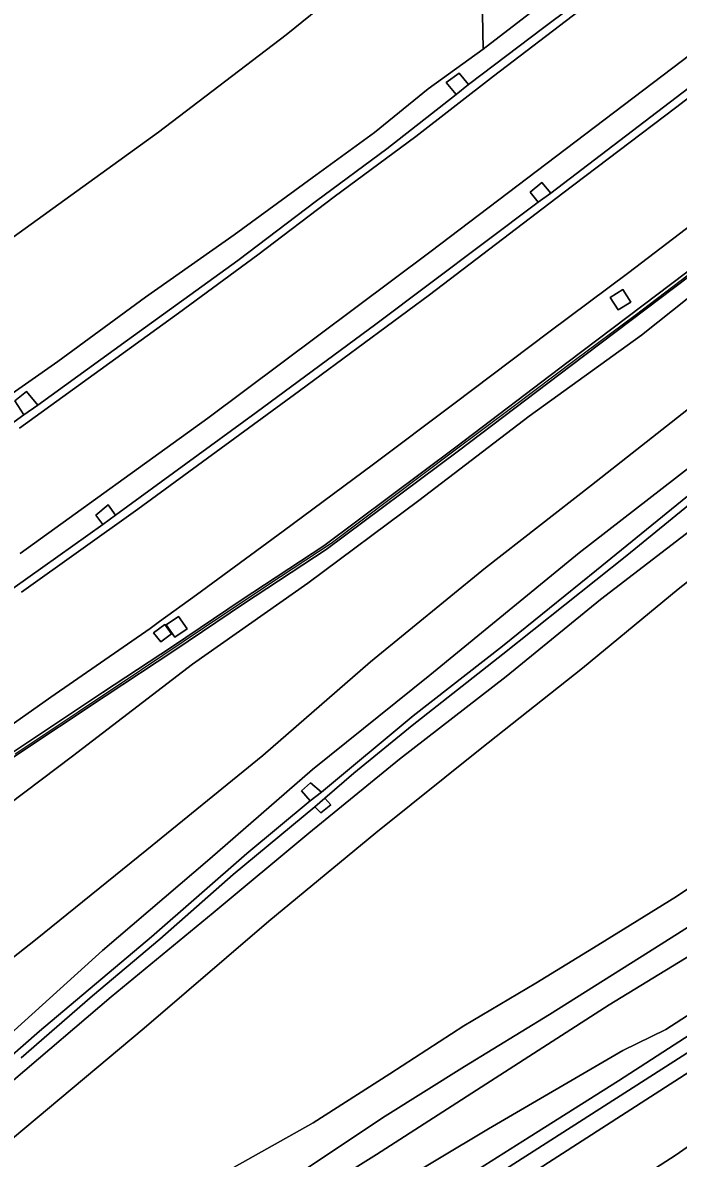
# Model space of a CAD drawing. Extents: x 157767 to 159172, y 387839 to 389425.
# Drawn here: x 158017.5 to 158090.2, y 388948.5 to 389074.4 of the extents above; entities that cross this region are included whole.
import ezdxf

# ---------------------------------------------------------------- set-up
doc = ezdxf.new("R2010")
doc.units = 0
for name, color, linetype in [('IMGEO_Berm_gesloten', 7, 'Continuous'), ('IMGEO_Berm_groen', 7, 'Continuous'), ('IMGEO_Geluidsscherm', 7, 'Continuous'), ('IMGEO_Gemengd_bos', 7, 'Continuous'), ('IMGEO_Grasland_overig', 7, 'Continuous'), ('IMGEO_Groenvoorziening', 7, 'Continuous'), ('IMGEO_Loofbos', 7, 'Continuous'), ('IMGEO_Muur', 7, 'Continuous'), ('IMGEO_Oever', 7, 'Continuous'), ('IMGEO_Rijbaan_autosnelweg', 7, 'Continuous'), ('IMGEO_Struiken', 7, 'Continuous'), ('IMGEO_Terreindeel_gesloten', 7, 'Continuous'), ('IMGEO_Waterloop', 7, 'Continuous')]:
    doc.layers.add(name, color=color, linetype=linetype)

msp = doc.modelspace()

# ---------------------------------------------------------------- linework, layer by layer
at = {"layer": 'IMGEO_Berm_gesloten'}
for points in [[(158065.58, 389066.45), (158066.92, 389067.59), (158065.91, 389068.85), (158064.44, 389067.78)], [(158026.42, 389018.79), (158027.83, 389019.82), (158026.99, 389020.98), (158025.64, 389019.84)]]:
    msp.add_lwpolyline(points, close=True, dxfattribs=at)
at = {"layer": 'IMGEO_Berm_groen'}
for points in [[(158178.6, 389154.9), (158169.64, 389148.29), (158153.3, 389136.1), (158137.7, 389124.16), (158128.85, 389117.74), (158120.94, 389111.24), (158111.76, 389104.7), (158102.44, 389097.68), (158093.68, 389091.07), (158084.85, 389084.16), (158076.57, 389077.69), (158068.57, 389071.48), (158062.47, 389067.11), (158056.51, 389062.26), (158049.59, 389057.23), (158040.95, 389050.9), (158031.15, 389044), (158021.43, 389036.86), (158011, 389029.58)], [(158016.17, 388993.37), (158026.38, 389000.17), (158034.13, 389005.27), (158041.72, 389010.41), (158050.88, 389016.45), (158065.53, 389027.38), (158077.99, 389036.82), (158097.64, 389051.68), (158109.97, 389061.19), (158121.95, 389070.38), (158133.02, 389078.91), (158149.24, 389091.5), (158164.31, 389102.98), (158181.47, 389115.96)], [(158013.07, 389009.35), (158026.42, 389018.79), (158025.64, 389019.84), (158026.99, 389020.98), (158027.83, 389019.82), (158043.41, 389031.21), (158056.67, 389041.02), (158074.66, 389054.54), (158073.76, 389055.64), (158075.06, 389056.73), (158076.04, 389055.52), (158094.77, 389069.84), (158112.96, 389083.82), (158122.49, 389091.21), (158121.35, 389092.52), (158116.07, 389088.45), (158115.38, 389089.15), (158105.04, 389081.22), (158085.29, 389066.16), (158062.64, 389048.97), (158038.05, 389030.57), (158017.24, 389015.6)], [(158013.85, 389028.23), (158017.64, 389030.94), (158016.64, 389032.51), (158017.96, 389033.55), (158019.19, 389032.03), (158029.14, 389039.23), (158041.36, 389048.08), (158050.07, 389054.69), (158057.88, 389060.46), (158065.58, 389066.45), (158064.44, 389067.78), (158065.91, 389068.85), (158066.92, 389067.59), (158075.28, 389073.89), (158084.17, 389080.57)], [(158124.84, 389077.41), (158109.75, 389065.86), (158098.1, 389056.98), (158084.69, 389046.75), (158075.82, 389040.12), (158065.29, 389032.18), (158056.39, 389025.47), (158046.38, 389018.07), (158036.8, 389010.99), (158032.68, 389008.04), (158031.65, 389007.26), (158020.64, 388999.66), (158010.94, 388992.83)]]:
    msp.add_lwpolyline(points, dxfattribs=at)
for points in [[(158084.04, 389044.85), (158084.93, 389043.45), (158083.51, 389042.58), (158082.64, 389043.98)], [(158034.8, 389008.61), (158035.76, 389007.23), (158034.37, 389006.31), (158033.44, 389007.68)], [(158034, 389006.66), (158032.84, 389005.78), (158032.04, 389006.79), (158033.28, 389007.7)], [(158034, 389006.66), (158033.28, 389007.7), (158032.04, 389006.79), (158032.84, 389005.78)]]:
    msp.add_lwpolyline(points, close=True, dxfattribs=at)
at = {"layer": 'IMGEO_Geluidsscherm'}
msp.add_lwpolyline([(158132.06, 389077.86), (158125.41, 389072.72), (158118.78, 389067.55), (158112.09, 389062.46), (158105.41, 389057.31), (158098.74, 389052.18), (158092.06, 389047.04), (158085.38, 389041.98), (158078.65, 389036.93), (158071.89, 389031.86), (158065.17, 389026.81), (158058.44, 389021.76), (158051.7, 389016.69), (158044.68, 389012.07), (158037.67, 389007.38), (158030.69, 389002.69), (158023.69, 388998), (158016.68, 388993.34)], dxfattribs=at)
at = {"layer": 'IMGEO_Gemengd_bos'}
for points in [[(158191.01, 389019.55), (158150.37, 388994.82), (158115.22, 388973.44), (158056.3, 388935.49), (158004.87, 388903.87)], [(158000, 388893.29), (158031.39, 388912.92), (158051.31, 388924.84), (158070.14, 388936.12), (158089.93, 388948.93), (158099.41, 388955.52), (158110.48, 388963.21), (158128.39, 388974.86), (158142.47, 388983.06), (158155.27, 388990.12), (158169.71, 389000)]]:
    msp.add_lwpolyline(points, dxfattribs=at)
at = {"layer": 'IMGEO_Grasland_overig'}
for points in [[(158008.97, 388982.51), (158023.03, 388993.12), (158036.36, 389003.31), (158049.12, 389012.3), (158061.44, 389021.45), (158073.66, 389030.8), (158086.1, 389039.78), (158098.23, 389049.44), (158110.95, 389059.05), (158122.96, 389068.28), (158135.23, 389077.83), (158147.73, 389087.44), (158158.93, 389096.22), (158172.31, 389106.39), (158186.02, 389116.66)], [(158181.77, 389115.56), (158164.61, 389102.58), (158149.55, 389091.1), (158133.32, 389078.51), (158122.25, 389069.98), (158110.28, 389060.8), (158097.94, 389051.29), (158078.29, 389036.42), (158065.83, 389026.98), (158051.17, 389016.04), (158042, 389009.99), (158034.4, 389004.85), (158026.65, 388999.75), (158016.45, 388992.96)], [(158183.91, 389102.32), (158171.32, 389092.58), (158162.09, 389085.7), (158156.69, 389082.5), (158152.44, 389080.61), (158148.86, 389078.33), (158145.35, 389075.81), (158142.72, 389073.26), (158141.6, 389069.93), (158130.89, 389061.42), (158118.86, 389052.43), (158106.06, 389042.79), (158093.37, 389033.26), (158080.55, 389023.14), (158068.82, 389014.01), (158056.06, 389003.56), (158044.14, 388993.19), (158031.3, 388982.72), (158018.93, 388972.74), (158006.16, 388962.69)], [(158015.82, 388962), (158026.38, 388971.58), (158038.26, 388981.74), (158049.65, 388991.62), (158062.65, 389002.09), (158079.21, 389015.64), (158093.14, 389026.49)], [(158093.14, 389026.49), (158079.21, 389015.64), (158062.65, 389002.09), (158049.65, 388991.62), (158038.26, 388981.74), (158026.38, 388971.58), (158015.82, 388962)], [(158017.37, 388959.68), (158025.28, 388966.55), (158032.73, 388972.84), (158040.84, 388980), (158049.9, 388987.48), (158051.01, 388988.45), (158054.21, 388991.24), (158060.7, 388996.5), (158070.72, 389004.44), (158084.47, 389015.35), (158097.32, 389025.84)], [(158097.32, 389025.84), (158084.47, 389015.35), (158070.72, 389004.44), (158060.7, 388996.5), (158054.21, 388991.24), (158051.01, 388988.45), (158051.66, 388987.73), (158050.58, 388986.82), (158049.9, 388987.48), (158040.84, 388980), (158032.73, 388972.84), (158025.28, 388966.55), (158017.37, 388959.68)], [(158016.41, 388950.71), (158030.99, 388962.96), (158044.82, 388974.81), (158056.66, 388984.62), (158068.22, 388993.89), (158079.57, 389002.87), (158090.16, 389011.64), (158106.55, 389024.54)], [(158092.77, 389023.23), (158081.1, 389013.75), (158070.7, 389005.32), (158060.81, 388997.59), (158050.63, 388989.14), (158049.38, 388988.18), (158042.37, 388982.34), (158031.8, 388973.1), (158019.38, 388962.64), (158003.94, 388949.09)], [(158003.94, 388949.09), (158019.38, 388962.64), (158031.8, 388973.1), (158042.37, 388982.34), (158049.38, 388988.18), (158048.42, 388989.26), (158049.43, 388990.17), (158050.63, 388989.14), (158060.81, 388997.59), (158070.7, 389005.32), (158081.1, 389013.75), (158092.77, 389023.23)], [(158094.11, 389020.14), (158081.55, 389010.5), (158071.1, 389001.93), (158059.27, 388992.79), (158049.24, 388984.59), (158038.63, 388975.76), (158027.32, 388966.44), (158016.5, 388957.18)], [(158016.5, 388957.18), (158027.32, 388966.44), (158038.63, 388975.76), (158049.24, 388984.59), (158059.27, 388992.79), (158071.1, 389001.93), (158081.55, 389010.5), (158094.11, 389020.14)], [(158004.87, 388903.87), (158056.3, 388935.49), (158115.22, 388973.44), (158150.37, 388994.82), (158191.01, 389019.55)], [(158174.64, 389011.52), (158142.85, 388992.13), (158104.35, 388968.65), (158057.28, 388938.52), (158050.73, 388934.52), (158044.17, 388930.52), (158037.6, 388926.54), (158031.02, 388922.57), (158024.52, 388918.67), (158017.83, 388914.68), (158011.26, 388910.69)], [(158098.68, 388983.45), (158089.96, 388977.56), (158081.26, 388972.17), (158074.4, 388967.94), (158066.42, 388963.21), (158058.21, 388957.9), (158049.72, 388952.45), (158040.97, 388947.54)], [(158047.41, 388946.37), (158057.68, 388953.21), (158066.49, 388958.71), (158075.9, 388964.49), (158086.87, 388971.4), (158095.94, 388977.11)]]:
    msp.add_lwpolyline(points, dxfattribs=at)
at = {"layer": 'IMGEO_Groenvoorziening'}
for points in [[(158011, 389029.58), (158021.43, 389036.86), (158031.15, 389044), (158040.95, 389050.9), (158049.59, 389057.23), (158056.51, 389062.26), (158062.47, 389067.11), (158068.57, 389071.48), (158068.4, 389079.34), (158068.24, 389086.84), (158068.24, 389087.47), (158064.77, 389085.86), (158063.79, 389086.8), (158060.79, 389084.5), (158046.71, 389073.08), (158032.59, 389062.29), (158016.48, 389050.66)], [(158182.44, 389017.79), (158173.29, 389012.45), (158167.97, 389008.68), (158160.61, 389004.29), (158123.74, 388981.6), (158108.82, 388972.71), (158101.49, 388968.48), (158097.07, 388965.83), (158092.13, 388962.66), (158083.56, 388957.13), (158073.65, 388950.87), (158065.93, 388946), (158061.01, 388942.95), (158049.13, 388935.1), (158040.55, 388929.65), (158031.1, 388923.66), (158023.38, 388919.41), (158018.58, 388916.32), (158009.45, 388910.88)], [(158011.26, 388910.69), (158017.83, 388914.68), (158024.52, 388918.67), (158031.02, 388922.57), (158037.6, 388926.54), (158044.17, 388930.52), (158050.73, 388934.52), (158057.28, 388938.52), (158104.35, 388968.65), (158142.85, 388992.13), (158174.64, 389011.52)]]:
    msp.add_lwpolyline(points, dxfattribs=at)
at = {"layer": 'IMGEO_Loofbos'}
msp.add_lwpolyline([(158273.66, 389065.69), (158234.75, 389042.63), (158217.22, 389033.22), (158192.75, 389015.77), (158169.71, 389000), (158155.27, 388990.12), (158142.47, 388983.06), (158128.39, 388974.86), (158110.48, 388963.21), (158099.41, 388955.52), (158089.93, 388948.93), (158070.14, 388936.12), (158051.31, 388924.84), (158031.39, 388912.92), (158000, 388893.29), (157978.58, 388880.1), (157977.71, 388872.9)], dxfattribs=at)
at = {"layer": 'IMGEO_Muur'}
for points in [[(158181.47, 389115.96), (158164.31, 389102.98), (158149.24, 389091.5), (158133.02, 389078.91), (158121.95, 389070.38), (158109.97, 389061.19), (158097.64, 389051.68), (158077.99, 389036.82), (158065.53, 389027.38), (158050.88, 389016.45), (158041.72, 389010.41), (158034.13, 389005.27), (158026.38, 389000.17), (158016.17, 388993.37)], [(158016.45, 388992.96), (158026.65, 388999.75), (158034.4, 389004.85), (158042, 389009.99), (158051.17, 389016.04), (158065.83, 389026.98), (158078.29, 389036.42), (158097.94, 389051.29), (158110.28, 389060.8), (158122.25, 389069.98), (158133.32, 389078.51), (158149.55, 389091.1), (158164.61, 389102.58), (158181.77, 389115.56)]]:
    msp.add_lwpolyline(points, dxfattribs=at)
at = {"layer": 'IMGEO_Oever'}
for points in [[(158009.45, 388910.88), (158018.58, 388916.32), (158023.38, 388919.41), (158031.1, 388923.66), (158040.55, 388929.65), (158049.13, 388935.1), (158061.01, 388942.95), (158065.93, 388946), (158073.65, 388950.87), (158083.56, 388957.13), (158092.13, 388962.66), (158097.07, 388965.83), (158101.49, 388968.48), (158108.82, 388972.71), (158123.74, 388981.6), (158160.61, 389004.29), (158167.97, 389008.68), (158173.29, 389012.45), (158182.44, 389017.79)], [(158174.12, 389016.59), (158168.89, 389013.03), (158161.29, 389008.03), (158148.02, 389000.25), (158139.56, 388995.07), (158132.49, 388990.49), (158124.03, 388984.81), (158119.96, 388982.53), (158110.9, 388977.06), (158088.81, 388962.82), (158084.02, 388960.48), (158069.14, 388951.79), (158052.66, 388941.95), (158042.9, 388935.7), (158033.56, 388929.98), (158024.75, 388924.41), (158014.22, 388917.31)], [(158095.94, 388977.11), (158086.87, 388971.4), (158075.9, 388964.49), (158066.49, 388958.71), (158057.68, 388953.21), (158047.41, 388946.37)], [(158037.25, 388936.78), (158056.72, 388948.94), (158082.51, 388965.53), (158098.56, 388975.33)]]:
    msp.add_lwpolyline(points, dxfattribs=at)
at = {"layer": 'IMGEO_Rijbaan_autosnelweg'}
for points in [[(158175.45, 389149.41), (158166.04, 389142.32), (158155.19, 389134.09), (158140.68, 389123.11), (158129.09, 389114.19), (158128.81, 389113.98), (158126.94, 389112.54), (158118.14, 389105.74), (158104, 389094.79), (158094.93, 389087.79), (158087.8, 389082.33), (158079.19, 389075.73), (158069.69, 389068.49), (158061.08, 389061.81), (158052.06, 389055.14), (158043.59, 389048.71), (158034.8, 389042.23), (158025.43, 389035.46), (158017.16, 389029.46)], [(158017.24, 389015.6), (158038.05, 389030.57), (158062.64, 389048.97), (158085.29, 389066.16), (158105.04, 389081.22), (158115.38, 389089.15), (158123.11, 389094.91), (158140.33, 389108.14), (158154, 389118.62), (158167.1, 389128.68), (158189.39, 389145.41)], [(158187.43, 389139.62), (158172.45, 389128.42), (158158.13, 389117.52), (158141.33, 389104.71), (158127.52, 389094.05), (158119.02, 389087.41), (158104.71, 389076.36), (158089.86, 389064.99), (158077.39, 389055.54), (158062.6, 389044.24), (158048.2, 389033.63), (158030.27, 389020.48), (158017.4, 389011.29)], [(158010.94, 388992.83), (158020.64, 388999.66), (158031.65, 389007.26), (158032.68, 389008.04), (158036.8, 389010.99), (158046.38, 389018.07), (158056.39, 389025.47), (158065.29, 389032.18), (158075.82, 389040.12), (158084.69, 389046.75), (158098.1, 389056.98), (158109.75, 389065.86), (158124.84, 389077.41), (158135.88, 389085.93), (158149.81, 389096.75), (158160.68, 389105.05), (158171.66, 389113.53), (158183.2, 389122.21)], [(158017.4, 389011.29), (158030.27, 389020.48), (158048.2, 389033.63), (158062.6, 389044.24), (158077.39, 389055.54), (158089.86, 389064.99), (158104.71, 389076.36), (158119.02, 389087.41), (158127.52, 389094.05), (158126.83, 389094.66), (158123.86, 389092.34), (158122.49, 389091.21), (158112.96, 389083.82), (158094.77, 389069.84), (158076.04, 389055.52), (158074.66, 389054.54), (158056.67, 389041.02), (158043.41, 389031.21), (158027.83, 389019.82), (158026.42, 389018.79), (158013.07, 389009.35)], [(158084.17, 389080.57), (158075.28, 389073.89), (158066.92, 389067.59), (158065.58, 389066.45), (158057.88, 389060.46), (158050.07, 389054.69), (158041.36, 389048.08), (158029.14, 389039.23), (158019.19, 389032.03), (158017.64, 389030.94), (158013.85, 389028.23)], [(158017.16, 389029.46), (158025.43, 389035.46), (158034.8, 389042.23), (158043.59, 389048.71), (158052.06, 389055.14), (158061.08, 389061.81), (158069.69, 389068.49), (158079.19, 389075.73)]]:
    msp.add_lwpolyline(points, dxfattribs=at)
at = {"layer": 'IMGEO_Struiken'}
msp.add_lwpolyline([(158068.24, 389087.47), (158068.24, 389086.84), (158068.4, 389079.34), (158068.57, 389071.48), (158076.57, 389077.69), (158084.85, 389084.16), (158093.68, 389091.07), (158102.44, 389097.68), (158111.76, 389104.7), (158120.94, 389111.24), (158128.85, 389117.74), (158126.39, 389121.04), (158123.43, 389123.34), (158122.43, 389123.51), (158120.69, 389123.13), (158118.04, 389122.06), (158112.9, 389117.91), (158103.82, 389110.85), (158099.44, 389108.89), (158095.38, 389106.48), (158088.53, 389100.43), (158080.69, 389095.31), (158071.33, 389088.9)], close=True, dxfattribs=at)
for points in [[(158016.48, 389050.66), (158032.59, 389062.29), (158046.71, 389073.08), (158060.79, 389084.5), (158063.79, 389086.8), (158068.27, 389093.09), (158071.32, 389095.81), (158075.34, 389098.68), (158081.17, 389102.78), (158087.21, 389107.53), (158092.06, 389111.5), (158095.29, 389114.31), (158098.38, 389119.24), (158100.28, 389121.98), (158097.32, 389120.76), (158073.73, 389112.54), (158073.73, 389112.54), (158073.16, 389112.26), (158062.52, 389108.28), (158054, 389104.86), (158050.11, 389104.22), (158049.29, 389104.01), (158000, 389083.36)], [(158186.02, 389116.66), (158172.31, 389106.39), (158158.93, 389096.22), (158147.73, 389087.44), (158135.23, 389077.83), (158122.96, 389068.28), (158110.95, 389059.05), (158098.23, 389049.44), (158086.1, 389039.78), (158073.66, 389030.8), (158061.44, 389021.45), (158049.12, 389012.3), (158036.36, 389003.31), (158023.03, 388993.12), (158008.97, 388982.51)], [(158006.16, 388962.69), (158018.93, 388972.74), (158031.3, 388982.72), (158044.14, 388993.19), (158056.06, 389003.56), (158068.82, 389014.01), (158080.55, 389023.14), (158093.37, 389033.26), (158106.06, 389042.79), (158118.86, 389052.43), (158130.89, 389061.42), (158141.6, 389069.93), (158142.72, 389073.26), (158145.35, 389075.81), (158148.86, 389078.33), (158152.44, 389080.61), (158156.69, 389082.5), (158162.09, 389085.7), (158171.32, 389092.58), (158183.91, 389102.32)], [(158106.55, 389024.54), (158090.16, 389011.64), (158079.57, 389002.87), (158068.22, 388993.89), (158056.66, 388984.62), (158044.82, 388974.81), (158030.99, 388962.96), (158016.41, 388950.71)], [(158040.97, 388947.54), (158049.72, 388952.45), (158058.21, 388957.9), (158066.42, 388963.21), (158074.4, 388967.94), (158081.26, 388972.17), (158089.96, 388977.56), (158098.68, 388983.45)]]:
    msp.add_lwpolyline(points, dxfattribs=at)
at = {"layer": 'IMGEO_Terreindeel_gesloten'}
for points in [[(158074.66, 389054.54), (158076.04, 389055.52), (158075.06, 389056.73), (158073.76, 389055.64)], [(158084.04, 389044.85), (158082.64, 389043.98), (158083.51, 389042.58), (158084.93, 389043.45)], [(158017.64, 389030.94), (158019.19, 389032.03), (158017.96, 389033.55), (158016.64, 389032.51)], [(158034.8, 389008.61), (158033.44, 389007.68), (158034.37, 389006.31), (158035.76, 389007.23)], [(158049.38, 388988.18), (158050.63, 388989.14), (158049.43, 388990.17), (158048.42, 388989.26)], [(158051.01, 388988.45), (158049.9, 388987.48), (158050.58, 388986.82), (158051.66, 388987.73)]]:
    msp.add_lwpolyline(points, close=True, dxfattribs=at)
at = {"layer": 'IMGEO_Waterloop'}
for points in [[(158175.84, 389024.87), (158172.24, 389025.85), (158172.23, 389024.27), (158172.12, 389023.2), (158170.86, 389021.01), (158169.27, 389019.54), (158166.21, 389017.42), (158155.74, 389010.87), (158148.45, 389006.4), (158140.48, 389001.66), (158131.57, 388995.76), (158124.55, 388991.52), (158098.56, 388975.33), (158082.51, 388965.53), (158056.72, 388948.94), (158037.25, 388936.78), (158026.61, 388930.04), (158015.55, 388922.84)], [(158014.22, 388917.31), (158024.75, 388924.41), (158033.56, 388929.98), (158042.9, 388935.7), (158052.66, 388941.95), (158069.14, 388951.79), (158084.02, 388960.48), (158088.81, 388962.82), (158110.9, 388977.06), (158119.96, 388982.53), (158124.03, 388984.81), (158132.49, 388990.49), (158139.56, 388995.07), (158148.02, 389000.25), (158161.29, 389008.03), (158168.89, 389013.03), (158174.12, 389016.59)]]:
    msp.add_lwpolyline(points, dxfattribs=at)

doc.saveas('drawing.dxf')
